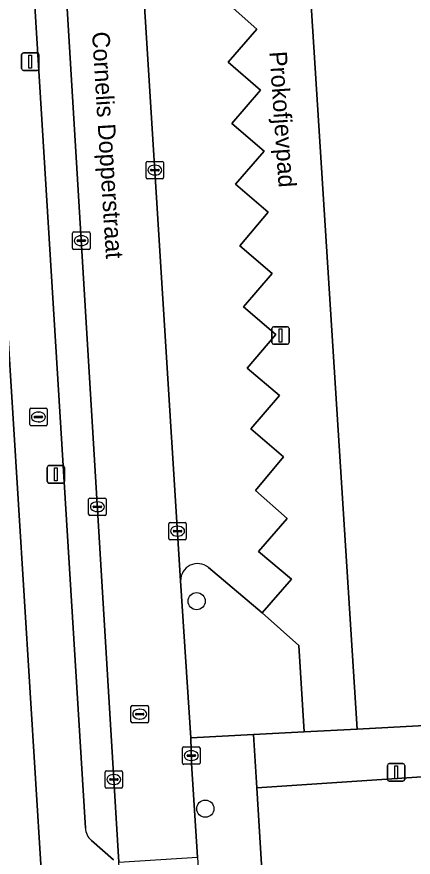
# Model space of a CAD drawing. Extents: x 159053 to 160042, y 380449 to 381423.
# Drawn here: x 159806.75 to 159829.43, y 381065.26 to 381113.33 of the extents above; entities that cross this region are included whole.
import ezdxf

# ---------------------------------------------------------------- set-up
doc = ezdxf.new("R2010")
doc.units = 0
for name, color, linetype in [('IMGEO_Boom', 7, 'Continuous'), ('IMGEO_Brandkraan', 7, 'Continuous'), ('IMGEO_Erf', 7, 'Continuous'), ('IMGEO_Groenvoorziening', 7, 'Continuous'), ('IMGEO_Kolk', 7, 'Continuous'), ('IMGEO_Lichtmast', 7, 'Continuous'), ('IMGEO_Openbare_ruimte_label', 7, 'Continuous'), ('IMGEO_Parkeervlak_open', 7, 'Continuous'), ('IMGEO_Rijbaan_lokaal_open', 7, 'Continuous'), ('IMGEO_Rioolput', 7, 'Continuous'), ('IMGEO_Voetpad_open', 7, 'Continuous')]:
    doc.layers.add(name, color=color, linetype=linetype)

msp = doc.modelspace()

# ---------------------------------------------------------------- linework, layer by layer
at = {"layer": 'IMGEO_Boom'}
for centre in [(159817.042, 381079.909), (159817.538, 381068.037)]:
    msp.add_circle(centre, 0.489, dxfattribs=at)
at = {"layer": 'IMGEO_Brandkraan'}
for p, q in [((159807.49, 381090.019), (159807.49, 381090.871)), ((159807.565, 381090.945), (159808.417, 381090.945)), ((159807.978, 381090.725), (159808.003, 381090.725)), ((159808.491, 381090.871), (159808.491, 381090.019)), ((159807.749, 381090.439), (159807.749, 381090.451)), ((159808.187, 381090.402), (159807.789, 381090.402)), ((159807.792, 381090.488), (159808.19, 381090.488)), ((159808.001, 381090.165), (159807.976, 381090.165)), ((159808.233, 381090.451), (159808.233, 381090.439)), ((159808.417, 381089.945), (159807.565, 381089.945))]:
    msp.add_line(p, q, dxfattribs=at)
for points in [[(159807.49, 381090.019), (159807.49, 381090.871)], [(159807.565, 381090.945), (159808.417, 381090.945)], [(159808.491, 381090.871), (159808.491, 381090.019)], [(159808.417, 381089.945), (159807.565, 381089.945)]]:
    msp.add_lwpolyline(points, dxfattribs=at)
for centre, radius, start, end in [((159807.567, 381090.869), 0.0765, 91.552, 178.448), ((159807.567, 381090.869), 0.0765, 91.552, 178.448), ((159808.415, 381090.869), 0.0765, 1.552, 88.448), ((159808.415, 381090.869), 0.0765, 1.552, 88.448), ((159807.789, 381090.448), 0.0403, 85.8775, 175.7526), ((159807.786, 381090.438), 0.0366, 178.938, 274.7102), ((159808.19, 381090.445), 0.043, 264.8664, 352.4533), ((159808.194, 381090.45), 0.0386, 1.7309, 96.639), ((159807.567, 381090.021), 0.0765, 181.552, 268.448), ((159807.567, 381090.021), 0.0765, 181.552, 268.448), ((159808.415, 381090.021), 0.0765, 271.552, 358.448), ((159808.415, 381090.021), 0.0765, 271.552, 358.448)]:
    msp.add_arc(centre, radius, start, end, dxfattribs=at)
for centre, major_axis, ratio, start_param, end_param in [((159807.977, 381090.445), (-0.387, 0.002), 0.722429, 4.712389, 7.853982), ((159808.002, 381090.445), (-0.39, 0.002), 0.717154, 1.570796, 4.712389)]:
    msp.add_ellipse(centre, major_axis=major_axis, ratio=ratio, start_param=start_param, end_param=end_param, dxfattribs=at)
at = {"layer": 'IMGEO_Erf'}
msp.add_lwpolyline([(159830.607, 381103.032), (159830.261, 381108.747), (159829.915, 381114.462), (159829.572, 381120.118), (159829.225, 381125.854), (159828.879, 381131.559), (159822.499, 381131.126), (159826.228, 381072.594), (159832.19, 381072.905), (159835.543, 381069.907), (159837.769, 381072.431), (159832.689, 381076.78), (159833.277, 381077.452), (159831.508, 381079), (159831.086, 381085.894), (159831.643, 381085.935), (159831.63, 381086.155), (159831.294, 381091.701), (159830.95, 381097.377)], close=True, dxfattribs=at)
msp.add_lwpolyline([(159808.146, 381064.543), (159804.558, 381122.022)], dxfattribs=at)
at = {"layer": 'IMGEO_Groenvoorziening'}
for points in [[(159822.893, 381077.364), (159820.789, 381079.244), (159817.713, 381081.835)], [(159816.127, 381081.072), (159816.701, 381072.094), (159820.294, 381072.282), (159823.202, 381072.435), (159822.893, 381077.364)]]:
    msp.add_lwpolyline(points, dxfattribs=at)
msp.add_lwpolyline([(159831.068, 381069.936), (159820.483, 381069.238), (159821.028, 381060.468), (159840.117, 381061.772)], close=True, dxfattribs=at)
msp.add_arc((159817.096, 381081.088), 0.969, 50.4611, 180.9219, dxfattribs=at)
at = {"layer": 'IMGEO_Kolk'}
for p, q in [((159814.15, 381104.139), (159814.15, 381104.991)), ((159814.225, 381105.065), (159815.077, 381105.065)), ((159815.151, 381104.991), (159815.151, 381104.139)), ((159814.409, 381104.559), (159814.409, 381104.571)), ((159814.847, 381104.522), (159814.449, 381104.522)), ((159814.452, 381104.608), (159814.85, 381104.608)), ((159814.638, 381104.845), (159814.663, 381104.845)), ((159814.893, 381104.571), (159814.893, 381104.559)), ((159815.077, 381104.065), (159814.225, 381104.065)), ((159814.661, 381104.285), (159814.636, 381104.285)), ((159809.943, 381100.1), (159809.943, 381100.952)), ((159810.018, 381101.026), (159810.87, 381101.026)), ((159810.431, 381100.806), (159810.456, 381100.806)), ((159810.944, 381100.952), (159810.944, 381100.1)), ((159810.202, 381100.52), (159810.202, 381100.532)), ((159810.64, 381100.483), (159810.242, 381100.483)), ((159810.245, 381100.569), (159810.643, 381100.569)), ((159810.454, 381100.246), (159810.429, 381100.246)), ((159810.686, 381100.532), (159810.686, 381100.52)), ((159810.87, 381100.026), (159810.018, 381100.026)), ((159810.938, 381085.808), (159811.79, 381085.808)), ((159810.863, 381084.882), (159810.863, 381085.734)), ((159811.122, 381085.302), (159811.122, 381085.314)), ((159811.165, 381085.351), (159811.563, 381085.351)), ((159811.351, 381085.588), (159811.376, 381085.588)), ((159811.606, 381085.314), (159811.606, 381085.302)), ((159811.864, 381085.734), (159811.864, 381084.882)), ((159811.79, 381084.808), (159810.938, 381084.808)), ((159811.56, 381085.265), (159811.162, 381085.265)), ((159811.374, 381085.028), (159811.349, 381085.028)), ((159815.449, 381083.488), (159815.449, 381084.34)), ((159815.524, 381084.414), (159816.376, 381084.414)), ((159816.45, 381084.34), (159816.45, 381083.488)), ((159815.708, 381083.908), (159815.708, 381083.92)), ((159816.146, 381083.871), (159815.748, 381083.871)), ((159815.751, 381083.957), (159816.149, 381083.957)), ((159815.937, 381084.194), (159815.962, 381084.194)), ((159816.192, 381083.92), (159816.192, 381083.908)), ((159816.376, 381083.414), (159815.524, 381083.414)), ((159815.96, 381083.634), (159815.935, 381083.634)), ((159816.233, 381070.649), (159816.233, 381071.501)), ((159816.308, 381071.575), (159817.16, 381071.575)), ((159816.721, 381071.355), (159816.746, 381071.355)), ((159817.234, 381071.501), (159817.234, 381070.649)), ((159816.492, 381071.069), (159816.492, 381071.081)), ((159816.93, 381071.032), (159816.532, 381071.032)), ((159816.535, 381071.118), (159816.933, 381071.118)), ((159816.976, 381071.081), (159816.976, 381071.069)), ((159817.16, 381070.575), (159816.308, 381070.575)), ((159816.744, 381070.795), (159816.719, 381070.795)), ((159811.805, 381069.283), (159811.805, 381070.135)), ((159811.88, 381070.209), (159812.732, 381070.209)), ((159812.293, 381069.989), (159812.318, 381069.989)), ((159812.806, 381070.135), (159812.806, 381069.283)), ((159812.064, 381069.703), (159812.064, 381069.715)), ((159812.502, 381069.666), (159812.104, 381069.666)), ((159812.107, 381069.752), (159812.505, 381069.752)), ((159812.316, 381069.429), (159812.291, 381069.429)), ((159812.548, 381069.715), (159812.548, 381069.703)), ((159812.732, 381069.209), (159811.88, 381069.209))]:
    msp.add_line(p, q, dxfattribs=at)
for points in [[(159814.15, 381104.139), (159814.15, 381104.991)], [(159814.225, 381105.065), (159815.077, 381105.065)], [(159815.151, 381104.991), (159815.151, 381104.139)], [(159815.077, 381104.065), (159814.225, 381104.065)], [(159809.943, 381100.1), (159809.943, 381100.952)], [(159810.018, 381101.026), (159810.87, 381101.026)], [(159810.944, 381100.952), (159810.944, 381100.1)], [(159810.87, 381100.026), (159810.018, 381100.026)], [(159810.938, 381085.808), (159811.79, 381085.808)], [(159810.863, 381084.882), (159810.863, 381085.734)], [(159811.864, 381085.734), (159811.864, 381084.882)], [(159811.79, 381084.808), (159810.938, 381084.808)], [(159815.449, 381083.488), (159815.449, 381084.34)], [(159815.524, 381084.414), (159816.376, 381084.414)], [(159816.45, 381084.34), (159816.45, 381083.488)], [(159816.376, 381083.414), (159815.524, 381083.414)], [(159816.233, 381070.649), (159816.233, 381071.501)], [(159816.308, 381071.575), (159817.16, 381071.575)], [(159817.234, 381071.501), (159817.234, 381070.649)], [(159817.16, 381070.575), (159816.308, 381070.575)], [(159811.805, 381069.283), (159811.805, 381070.135)], [(159811.88, 381070.209), (159812.732, 381070.209)], [(159812.806, 381070.135), (159812.806, 381069.283)], [(159812.732, 381069.209), (159811.88, 381069.209)]]:
    msp.add_lwpolyline(points, dxfattribs=at)
for centre, radius, start, end in [((159814.227, 381104.989), 0.0765, 91.552, 178.448), ((159814.227, 381104.989), 0.0765, 91.552, 178.448), ((159815.075, 381104.989), 0.0765, 1.552, 88.448), ((159815.075, 381104.989), 0.0765, 1.552, 88.448), ((159814.449, 381104.568), 0.0403, 85.8775, 175.7526), ((159814.446, 381104.558), 0.0366, 178.938, 274.7102), ((159814.85, 381104.565), 0.043, 264.8664, 352.4533), ((159814.854, 381104.57), 0.0386, 1.7309, 96.639), ((159814.227, 381104.141), 0.0765, 181.552, 268.448), ((159814.227, 381104.141), 0.0765, 181.552, 268.448), ((159815.075, 381104.141), 0.0765, 271.552, 358.448), ((159815.075, 381104.141), 0.0765, 271.552, 358.448), ((159810.02, 381100.95), 0.0765, 91.552, 178.448), ((159810.02, 381100.95), 0.0765, 91.552, 178.448), ((159810.868, 381100.95), 0.0765, 1.552, 88.448), ((159810.868, 381100.95), 0.0765, 1.552, 88.448), ((159810.242, 381100.529), 0.0403, 85.8775, 175.7526), ((159810.239, 381100.519), 0.0366, 178.938, 274.7102), ((159810.643, 381100.526), 0.043, 264.8664, 352.4533), ((159810.647, 381100.531), 0.0386, 1.7309, 96.639), ((159810.02, 381100.102), 0.0765, 181.552, 268.448), ((159810.02, 381100.102), 0.0765, 181.552, 268.448), ((159810.868, 381100.102), 0.0765, 271.552, 358.448), ((159810.868, 381100.102), 0.0765, 271.552, 358.448), ((159810.94, 381085.732), 0.0765, 91.552, 178.448), ((159810.94, 381085.732), 0.0765, 91.552, 178.448), ((159811.788, 381085.732), 0.0765, 1.552, 88.448), ((159811.788, 381085.732), 0.0765, 1.552, 88.448), ((159811.162, 381085.311), 0.0403, 85.8775, 175.7526), ((159811.159, 381085.301), 0.0366, 178.938, 274.7102), ((159811.563, 381085.308), 0.043, 264.8664, 352.4533), ((159811.567, 381085.313), 0.0386, 1.7309, 96.639), ((159810.94, 381084.884), 0.0765, 181.552, 268.448), ((159810.94, 381084.884), 0.0765, 181.552, 268.448), ((159811.788, 381084.884), 0.0765, 271.552, 358.448), ((159811.788, 381084.884), 0.0765, 271.552, 358.448), ((159815.526, 381084.338), 0.0765, 91.552, 178.448), ((159815.526, 381084.338), 0.0765, 91.552, 178.448), ((159816.374, 381084.338), 0.0765, 1.552, 88.448), ((159816.374, 381084.338), 0.0765, 1.552, 88.448), ((159815.748, 381083.917), 0.0403, 85.8775, 175.7526), ((159815.745, 381083.907), 0.0366, 178.938, 274.7102), ((159816.149, 381083.914), 0.043, 264.8664, 352.4533), ((159816.153, 381083.919), 0.0386, 1.7309, 96.639), ((159815.526, 381083.49), 0.0765, 181.552, 268.448), ((159815.526, 381083.49), 0.0765, 181.552, 268.448), ((159816.374, 381083.49), 0.0765, 271.552, 358.448), ((159816.374, 381083.49), 0.0765, 271.552, 358.448), ((159816.31, 381071.499), 0.0765, 91.552, 178.448), ((159816.31, 381071.499), 0.0765, 91.552, 178.448), ((159817.158, 381071.499), 0.0765, 1.552, 88.448), ((159817.158, 381071.499), 0.0765, 1.552, 88.448), ((159816.532, 381071.078), 0.0403, 85.8775, 175.7526), ((159816.529, 381071.068), 0.0366, 178.938, 274.7102), ((159816.933, 381071.075), 0.043, 264.8664, 352.4533), ((159816.937, 381071.08), 0.0386, 1.7309, 96.639), ((159816.31, 381070.651), 0.0765, 181.552, 268.448), ((159816.31, 381070.651), 0.0765, 181.552, 268.448), ((159817.158, 381070.651), 0.0765, 271.552, 358.448), ((159817.158, 381070.651), 0.0765, 271.552, 358.448), ((159811.882, 381070.133), 0.0765, 91.552, 178.448), ((159811.882, 381070.133), 0.0765, 91.552, 178.448), ((159812.73, 381070.133), 0.0765, 1.552, 88.448), ((159812.73, 381070.133), 0.0765, 1.552, 88.448), ((159812.104, 381069.712), 0.0403, 85.8775, 175.7526), ((159812.101, 381069.702), 0.0366, 178.938, 274.7102), ((159812.505, 381069.709), 0.043, 264.8664, 352.4533), ((159812.509, 381069.714), 0.0386, 1.7309, 96.639), ((159811.882, 381069.285), 0.0765, 181.552, 268.448), ((159811.882, 381069.285), 0.0765, 181.552, 268.448), ((159812.73, 381069.285), 0.0765, 271.552, 358.448), ((159812.73, 381069.285), 0.0765, 271.552, 358.448)]:
    msp.add_arc(centre, radius, start, end, dxfattribs=at)
for centre, major_axis, ratio, start_param, end_param in [((159814.637, 381104.565), (-0.387, 0.002), 0.722429, 4.712389, 7.853982), ((159814.662, 381104.565), (-0.39, 0.002), 0.717154, 1.570796, 4.712389), ((159810.43, 381100.526), (-0.387, 0.002), 0.722429, 4.712389, 7.853982), ((159810.455, 381100.526), (-0.39, 0.002), 0.717154, 1.570796, 4.712389), ((159811.35, 381085.308), (-0.387, 0.002), 0.722429, 4.712389, 7.853982), ((159811.375, 381085.308), (-0.39, 0.002), 0.717154, 1.570796, 4.712389), ((159815.936, 381083.914), (-0.387, 0.002), 0.722429, 4.712389, 7.853982), ((159815.961, 381083.914), (-0.39, 0.002), 0.717154, 1.570796, 4.712389), ((159816.72, 381071.075), (-0.387, 0.002), 0.722429, 4.712389, 7.853982), ((159816.745, 381071.075), (-0.39, 0.002), 0.717154, 1.570796, 4.712389), ((159812.292, 381069.709), (-0.387, 0.002), 0.722429, 4.712389, 7.853982), ((159812.317, 381069.709), (-0.39, 0.002), 0.717154, 1.570796, 4.712389)]:
    msp.add_ellipse(centre, major_axis=major_axis, ratio=ratio, start_param=start_param, end_param=end_param, dxfattribs=at)
at = {"layer": 'IMGEO_Lichtmast'}
for p, q in [((159807.128, 381111.27), (159807.918, 381111.27)), ((159807.918, 381111.27), (159807.128, 381111.27)), ((159807.028, 381110.37), (159807.028, 381111.17)), ((159807.028, 381111.17), (159807.028, 381110.37)), ((159808.018, 381111.17), (159808.018, 381110.37)), ((159808.018, 381110.37), (159808.018, 381111.17)), ((159807.918, 381110.27), (159807.128, 381110.27)), ((159807.128, 381110.27), (159807.918, 381110.27)), ((159821.343, 381094.703), (159821.343, 381095.503)), ((159821.343, 381095.503), (159821.343, 381094.703)), ((159821.443, 381095.603), (159822.233, 381095.603)), ((159822.233, 381095.603), (159821.443, 381095.603)), ((159822.333, 381095.503), (159822.333, 381094.703)), ((159822.333, 381094.703), (159822.333, 381095.503)), ((159822.233, 381094.603), (159821.443, 381094.603)), ((159821.443, 381094.603), (159822.233, 381094.603)), ((159808.494, 381086.76), (159808.494, 381087.56)), ((159808.494, 381087.56), (159808.494, 381086.76)), ((159808.594, 381087.66), (159809.384, 381087.66)), ((159809.384, 381087.66), (159808.594, 381087.66)), ((159809.484, 381087.56), (159809.484, 381086.76)), ((159809.484, 381086.76), (159809.484, 381087.56)), ((159809.384, 381086.66), (159808.594, 381086.66)), ((159808.594, 381086.66), (159809.384, 381086.66)), ((159827.956, 381069.715), (159827.956, 381070.515)), ((159827.956, 381070.515), (159827.956, 381069.715)), ((159828.056, 381070.615), (159828.846, 381070.615)), ((159828.846, 381070.615), (159828.056, 381070.615)), ((159828.946, 381070.515), (159828.946, 381069.715)), ((159828.946, 381069.715), (159828.946, 381070.515)), ((159828.846, 381069.615), (159828.056, 381069.615)), ((159828.056, 381069.615), (159828.846, 381069.615))]:
    msp.add_line(p, q, dxfattribs=at)
for points in [[(159807.448, 381111.145), (159807.598, 381111.145), (159807.598, 381110.395), (159807.448, 381110.395), (159807.448, 381111.145)], [(159821.763, 381095.478), (159821.913, 381095.478), (159821.913, 381094.728), (159821.763, 381094.728), (159821.763, 381095.478)], [(159808.914, 381087.535), (159809.064, 381087.535), (159809.064, 381086.785), (159808.914, 381086.785), (159808.914, 381087.535)], [(159828.376, 381070.49), (159828.526, 381070.49), (159828.526, 381069.74), (159828.376, 381069.74), (159828.376, 381070.49)]]:
    msp.add_lwpolyline(points, dxfattribs=at)
for centre, start, end in [((159807.128, 381111.17), 90, 180), ((159807.128, 381111.17), 90, 180), ((159807.918, 381111.17), 0, 90), ((159807.918, 381111.17), 360, 90), ((159807.128, 381110.37), 180, 270), ((159807.128, 381110.37), 180, 270), ((159807.918, 381110.37), 270, 0), ((159807.918, 381110.37), 270, 0), ((159821.443, 381095.503), 90, 180), ((159821.443, 381095.503), 90, 180), ((159822.233, 381095.503), 0, 90), ((159822.233, 381095.503), 360, 90), ((159821.443, 381094.703), 180, 270), ((159821.443, 381094.703), 180, 270), ((159822.233, 381094.703), 270, 0), ((159822.233, 381094.703), 270, 0), ((159808.594, 381087.56), 90, 180), ((159808.594, 381087.56), 90, 180), ((159809.384, 381087.56), 0, 90), ((159809.384, 381087.56), 360, 90), ((159808.594, 381086.76), 180, 270), ((159808.594, 381086.76), 180, 270), ((159809.384, 381086.76), 270, 0), ((159809.384, 381086.76), 270, 0), ((159828.056, 381070.515), 90, 180), ((159828.056, 381070.515), 90, 180), ((159828.846, 381070.515), 0, 90), ((159828.846, 381070.515), 360, 90), ((159828.056, 381069.715), 180, 270), ((159828.056, 381069.715), 180, 270), ((159828.846, 381069.715), 270, 0), ((159828.846, 381069.715), 270, 0)]:
    msp.add_arc(centre, 0.1, start, end, dxfattribs=at)
at = {"layer": 'IMGEO_Parkeervlak_open'}
for points in [[(159820.913, 381105.646), (159819.063, 381107.234), (159820.693, 381109.139), (159818.84, 381110.745), (159820.481, 381112.633), (159818.609, 381114.298), (159820.257, 381116.197), (159818.38, 381117.844), (159820.028, 381119.724), (159818.164, 381121.385), (159819.805, 381123.266), (159816.946, 381125.785), (159813.339, 381128.962), (159813.084, 381129.484), (159816.127, 381081.072)], [(159812.627, 381064.417), (159812.593, 381064.986), (159809.205, 381121.071)], [(159807.517, 381118.306), (159810.675, 381066.933)], [(159817.713, 381081.835), (159820.789, 381079.244), (159822.461, 381081.159), (159820.58, 381082.75), (159822.222, 381084.642), (159820.408, 381086.243), (159822.019, 381088.163), (159820.151, 381089.771), (159821.788, 381091.663), (159819.933, 381093.237), (159821.576, 381095.167), (159819.724, 381096.741), (159821.354, 381098.652), (159819.515, 381100.24), (159821.135, 381102.151), (159819.273, 381103.751), (159820.913, 381105.646)], [(159811.021, 381066.225), (159812.28, 381065.116)]]:
    msp.add_lwpolyline(points, dxfattribs=at)
for centre, radius, start, end in [((159817.096, 381081.088), 0.969, 50.4611, 180.9219), ((159811.693, 381066.992), 1.02, 183.3256, 228.764)]:
    msp.add_arc(centre, radius, start, end, dxfattribs=at)
at = {"layer": 'IMGEO_Rijbaan_lokaal_open'}
msp.add_lwpolyline([(159813.084, 381129.484), (159813.071, 381129.675), (159812.65, 381136.023), (159812.469, 381139.407), (159812.319, 381141.794), (159807.867, 381141.53), (159808.405, 381133.088), (159809.205, 381121.071), (159812.593, 381064.986), (159817.086, 381065.26), (159816.747, 381070.631), (159816.701, 381072.094), (159816.127, 381081.072)], close=True, dxfattribs=at)
at = {"layer": 'IMGEO_Rioolput'}
for p, q in [((159813.285, 381073.02), (159813.285, 381073.872)), ((159813.36, 381073.946), (159814.212, 381073.946)), ((159814.286, 381073.872), (159814.286, 381073.02)), ((159813.544, 381073.44), (159813.544, 381073.452)), ((159813.982, 381073.403), (159813.584, 381073.403)), ((159813.587, 381073.489), (159813.985, 381073.489)), ((159813.773, 381073.726), (159813.798, 381073.726)), ((159814.028, 381073.452), (159814.028, 381073.44)), ((159814.212, 381072.946), (159813.36, 381072.946)), ((159813.796, 381073.166), (159813.771, 381073.166))]:
    msp.add_line(p, q, dxfattribs=at)
for points in [[(159813.285, 381073.02), (159813.285, 381073.872)], [(159813.36, 381073.946), (159814.212, 381073.946)], [(159814.286, 381073.872), (159814.286, 381073.02)], [(159814.212, 381072.946), (159813.36, 381072.946)]]:
    msp.add_lwpolyline(points, dxfattribs=at)
for centre, radius, start, end in [((159813.362, 381073.87), 0.0765, 91.552, 178.448), ((159813.362, 381073.87), 0.0765, 91.552, 178.448), ((159814.21, 381073.87), 0.0765, 1.552, 88.448), ((159814.21, 381073.87), 0.0765, 1.552, 88.448), ((159813.584, 381073.449), 0.0403, 85.8775, 175.7526), ((159813.581, 381073.439), 0.0366, 178.938, 274.7102), ((159813.985, 381073.446), 0.043, 264.8664, 352.4533), ((159813.989, 381073.451), 0.0386, 1.7309, 96.639), ((159813.362, 381073.022), 0.0765, 181.552, 268.448), ((159813.362, 381073.022), 0.0765, 181.552, 268.448), ((159814.21, 381073.022), 0.0765, 271.552, 358.448), ((159814.21, 381073.022), 0.0765, 271.552, 358.448)]:
    msp.add_arc(centre, radius, start, end, dxfattribs=at)
for centre, major_axis, ratio, start_param, end_param in [((159813.772, 381073.446), (-0.387, 0.002), 0.722429, 4.712389, 7.853982), ((159813.797, 381073.446), (-0.39, 0.002), 0.717154, 1.570796, 4.712389)]:
    msp.add_ellipse(centre, major_axis=major_axis, ratio=ratio, start_param=start_param, end_param=end_param, dxfattribs=at)
at = {"layer": 'IMGEO_Voetpad_open'}
for points in [[(159805.262, 381183.767), (159805.215, 381184.597), (159805.167, 381185.443), (159797.09, 381184.946), (159797.835, 381173.024), (159798.749, 381158.383), (159802.342, 381158.581), (159804.237, 381127.591), (159804.269, 381127.041), (159804.409, 381124.612), (159804.558, 381122.022), (159808.146, 381064.543), (159808.382, 381060.758), (159810.986, 381019.039), (159811.331, 381014.723), (159815.746, 381015.393), (159815.494, 381015.771), (159814.172, 381016.913)], [(159818.609, 381114.298), (159820.481, 381112.633), (159818.84, 381110.745), (159820.693, 381109.139), (159819.063, 381107.234), (159820.913, 381105.646), (159819.273, 381103.751), (159821.135, 381102.151), (159819.515, 381100.24), (159821.354, 381098.652), (159819.724, 381096.741), (159821.576, 381095.167), (159819.933, 381093.237), (159821.788, 381091.663), (159820.151, 381089.771), (159822.019, 381088.163), (159820.408, 381086.243), (159822.222, 381084.642), (159820.58, 381082.75), (159822.461, 381081.159), (159820.789, 381079.244), (159822.893, 381077.364), (159823.202, 381072.435), (159826.228, 381072.594), (159822.499, 381131.126)], [(159810.675, 381066.933), (159807.517, 381118.306)], [(159812.28, 381065.116), (159811.021, 381066.225)]]:
    msp.add_lwpolyline(points, dxfattribs=at)
for points in [[(159832.19, 381072.905), (159826.228, 381072.594), (159823.202, 381072.435), (159820.294, 381072.282), (159820.483, 381069.238), (159831.068, 381069.936), (159840.117, 381061.772), (159844.262, 381062.111), (159836.664, 381068.904), (159835.543, 381069.907)], [(159821.212, 381057.439), (159821.028, 381060.468), (159820.483, 381069.238), (159820.294, 381072.282), (159816.701, 381072.094), (159816.747, 381070.631), (159817.086, 381065.26), (159817.261, 381062.496), (159819.728, 381024.105), (159820.022, 381019.603), (159820.277, 381015.692), (159823.849, 381016.473), (159823.776, 381017.594), (159823.632, 381019.828), (159823.39, 381023.567), (159823.305, 381024.158), (159821.73, 381049.126)]]:
    msp.add_lwpolyline(points, close=True, dxfattribs=at)
msp.add_arc((159811.693, 381066.992), 1.02, 183.3256, 228.764, dxfattribs=at)

# ---------------------------------------------------------------- texts
at = {"layer": 'IMGEO_Openbare_ruimte_label'}
for s, rotation, p in [('Cornelis Dopperstraat', 273.5549, (159811.055, 381112.456)), ('Prokofjevpad', 273.955, (159821.2, 381111.33))]:
    msp.add_text(s, height=1, rotation=rotation, dxfattribs=at).set_placement(p)

doc.saveas('drawing.dxf')
